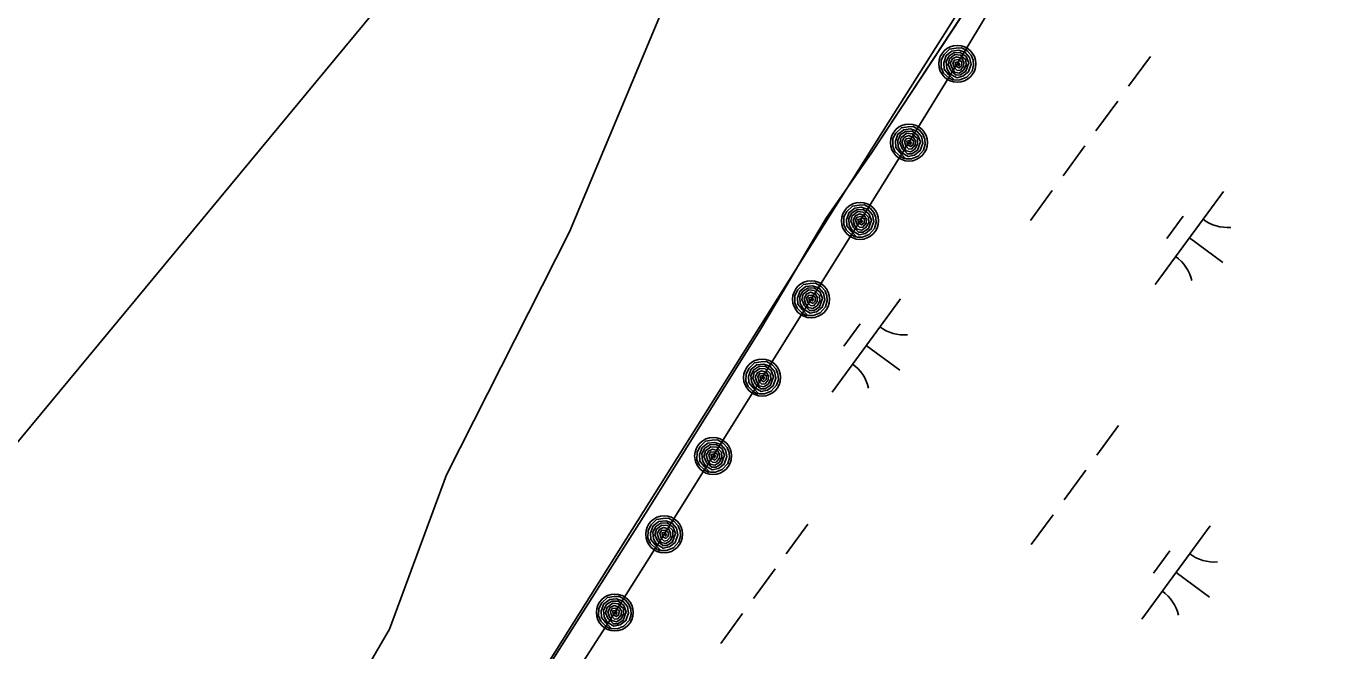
# Model space of a CAD drawing. Extents: x 3905714 to 3926767, y 183354 to 205755.
# Drawn here: x 3916488 to 3917054, y 190756 to 191026 of the extents above; entities that cross this region are included whole.
import ezdxf

# ---------------------------------------------------------------- set-up
doc = ezdxf.new("R2010")
doc.units = 0
for name, color, linetype in [('V-RIVR-EDGE', 7, 'Continuous'), ('V-RRAP-FSHR', 7, 'Continuous'), ('V-TOPO-MINR', 7, 'Continuous'), ('V-TOPO-SHOR', 7, 'Continuous'), ('V-WETL-SWMP', 7, 'Continuous')]:
    doc.layers.add(name, color=color, linetype=linetype)

msp = doc.modelspace()

# ---------------------------------------------------------------- linework, layer by layer
at = {"layer": 'V-RIVR-EDGE'}
msp.add_lwpolyline([(3917187.32, 191508.71), (3917014.39, 191257.68), (3916956.75, 191134.96), (3916863.78, 190988.06), (3916651.8, 190651.5), (3916385.9, 190236.85), (3916406.35, 190229.41), (3916423.09, 190244.29), (3916428.67, 190246.15), (3916434.25, 190236.85), (3916436.11, 190221.97), (3916443.54, 190212.68), (3916464, 190208.96), (3916486.31, 190212.68), (3916501.19, 190212.68), (3916512.34, 190207.1), (3916519.78, 190190.36), (3916521.64, 190179.21), (3916512.34, 190168.05), (3916497.47, 190166.19), (3916475.15, 190188.5), (3916447.26, 190179.21), (3916436.11, 190164.33), (3916434.25, 190153.17)], dxfattribs=at)
at = {"layer": 'V-RRAP-FSHR'}
for points in [[(3917284.62, 192007.36), (3917216.38, 191900.16), (3917136.76, 191773.1), (3917049.68, 191632.93), (3916990.53, 191517.4), (3916950.2, 191443.68), (3916837.06, 191198.29), (3916795.1, 191108.3), (3916723.34, 190936.98), (3916670.05, 190831.68), (3916645.29, 190764.95), (3916582.84, 190657.54), (3916484.44, 190490), (3916422.47, 190388.28), (3916393.52, 190343.34), (3916344.2, 190267.77)], [(3916721.35, 190738.49), (3916742.94, 190772.16), (3916764.29, 190805.99), (3916785.5, 190839.9), (3916806.7, 190873.82), (3916827.91, 190907.73), (3916849.12, 190941.65), (3916870.33, 190975.56), (3916891.26, 191009.65), (3916911.83, 191043.95), (3916932.4, 191078.26), (3916950.55, 191113.89), (3916968.47, 191149.65), (3916985.96, 191185.63), (3917003.26, 191221.69), (3917020.93, 191257.54), (3917043.93, 191290.26), (3917066.94, 191322.99)], [(3916889.57, 191002.52), (3916887.73, 191003.49), (3916885.27, 191005.65), (3916884.23, 191008.01), (3916884.28, 191011.22), (3916885.52, 191013.68), (3916887.87, 191016.02), (3916890.74, 191016.49), (3916893.01, 191016.63), (3916895.52, 191015.3), (3916897.24, 191013.44), (3916898.11, 191011.25), (3916898.32, 191009.04), (3916897.63, 191006.52), (3916895.34, 191003.9), (3916892.42, 191002.66), (3916890.01, 191002.63), (3916887.5, 191005.1), (3916885.58, 191007.37), (3916885.38, 191010.15), (3916886.43, 191013.21), (3916888.87, 191015.12), (3916891.85, 191015.55), (3916894.52, 191014.7), (3916896.6, 191012.43), (3916897.24, 191009.52), (3916896.14, 191006.26), (3916893.71, 191004.3), (3916890.99, 191003.65), (3916888.06, 191005.3), (3916886.66, 191007.68), (3916886.38, 191010.51), (3916887.56, 191013), (3916889.79, 191014.43), (3916892.54, 191014.59), (3916895.09, 191012.76), (3916896.18, 191010.13), (3916895.01, 191006.42), (3916892.66, 191004.83), (3916890.75, 191004.78), (3916888.44, 191006.78), (3916887.25, 191009.41), (3916887.85, 191011.77), (3916890.24, 191013.65), (3916892.6, 191013.43), (3916894.94, 191011.42), (3916895.03, 191009.01), (3916893.9, 191006.85), (3916892.12, 191005.63), (3916890.1, 191006.09), (3916888.97, 191007.73), (3916888.23, 191009.91), (3916889.2, 191011.75), (3916890.94, 191012.65), (3916893.04, 191012.07), (3916894.05, 191010.45), (3916893.98, 191008.68), (3916892.57, 191006.96), (3916891.26, 191006.76), (3916889.87, 191008.21), (3916889.35, 191010.06), (3916890.06, 191011.3), (3916891.61, 191011.5), (3916893.17, 191010.46), (3916893.04, 191008.83), (3916892.08, 191007.91), (3916890.62, 191008.65), (3916890.36, 191010.27), (3916891.5, 191010.58), (3916892.18, 191009.66), (3916891.93, 191008.85), (3916891.23, 191009.61)], [(3916868.5, 190968.47), (3916866.68, 190969.48), (3916864.26, 190971.68), (3916863.26, 190974.06), (3916863.37, 190977.27), (3916864.66, 190979.71), (3916867.06, 190982.01), (3916869.94, 190982.41), (3916872.21, 190982.51), (3916874.69, 190981.13), (3916876.38, 190979.25), (3916877.21, 190977.04), (3916877.38, 190974.83), (3916876.64, 190972.32), (3916874.3, 190969.75), (3916871.35, 190968.56), (3916868.94, 190968.58), (3916866.48, 190971.09), (3916864.61, 190973.39), (3916864.45, 190976.18), (3916865.56, 190979.22), (3916868.04, 190981.08), (3916871.03, 190981.46), (3916873.68, 190980.56), (3916875.72, 190978.25), (3916876.31, 190975.33), (3916875.14, 190972.09), (3916872.67, 190970.18), (3916869.95, 190969.57), (3916867.05, 190971.28), (3916865.69, 190973.68), (3916865.46, 190976.52), (3916866.69, 190978.99), (3916868.94, 190980.38), (3916871.7, 190980.49), (3916874.21, 190978.6), (3916875.25, 190975.95), (3916874.02, 190972.27), (3916871.63, 190970.73), (3916869.73, 190970.71), (3916867.45, 190972.75), (3916866.31, 190975.4), (3916866.96, 190977.76), (3916869.38, 190979.59), (3916871.73, 190979.33), (3916874.03, 190977.27), (3916874.08, 190974.86), (3916872.92, 190972.72), (3916871.11, 190971.54), (3916869.1, 190972.03), (3916868, 190973.69), (3916867.3, 190975.88), (3916868.3, 190977.71), (3916870.06, 190978.58), (3916872.15, 190977.96), (3916873.13, 190976.31), (3916873.02, 190974.55), (3916871.59, 190972.86), (3916870.27, 190972.68), (3916868.91, 190974.15), (3916868.42, 190976.01), (3916869.15, 190977.24), (3916870.71, 190977.41), (3916872.25, 190976.34), (3916872.09, 190974.72), (3916871.11, 190973.81), (3916869.66, 190974.58), (3916869.44, 190976.21), (3916870.58, 190976.49), (3916871.24, 190975.56), (3916870.98, 190974.76), (3916870.29, 190975.53)], [(3916847.29, 190934.56), (3916845.47, 190935.56), (3916843.05, 190937.76), (3916842.06, 190940.14), (3916842.17, 190943.36), (3916843.45, 190945.8), (3916845.85, 190948.09), (3916848.73, 190948.5), (3916851, 190948.6), (3916853.48, 190947.22), (3916855.17, 190945.33), (3916856, 190943.13), (3916856.17, 190940.91), (3916855.43, 190938.41), (3916853.09, 190935.83), (3916850.14, 190934.64), (3916847.74, 190934.66), (3916845.27, 190937.17), (3916843.4, 190939.48), (3916843.25, 190942.27), (3916844.35, 190945.3), (3916846.83, 190947.17), (3916849.82, 190947.54), (3916852.47, 190946.64), (3916854.51, 190944.33), (3916855.1, 190941.41), (3916853.93, 190938.17), (3916851.46, 190936.26), (3916848.74, 190935.66), (3916845.84, 190937.36), (3916844.48, 190939.77), (3916844.25, 190942.6), (3916845.48, 190945.08), (3916847.73, 190946.46), (3916850.49, 190946.57), (3916853, 190944.69), (3916854.04, 190942.04), (3916852.81, 190938.36), (3916850.43, 190936.81), (3916848.52, 190936.79), (3916846.24, 190938.84), (3916845.1, 190941.48), (3916845.75, 190943.84), (3916848.17, 190945.67), (3916850.52, 190945.41), (3916852.83, 190943.35), (3916852.87, 190940.94), (3916851.71, 190938.8), (3916849.9, 190937.62), (3916847.9, 190938.12), (3916846.79, 190939.77), (3916846.1, 190941.97), (3916847.1, 190943.79), (3916848.85, 190944.66), (3916850.95, 190944.04), (3916851.92, 190942.4), (3916851.82, 190940.63), (3916850.38, 190938.94), (3916849.06, 190938.77), (3916847.7, 190940.24), (3916847.21, 190942.1), (3916847.95, 190943.33), (3916849.5, 190943.5), (3916851.04, 190942.43), (3916850.89, 190940.8), (3916849.91, 190939.89), (3916848.46, 190940.67), (3916848.23, 190942.29), (3916849.37, 190942.58), (3916850.03, 190941.64), (3916849.77, 190940.84), (3916849.08, 190941.62)], [(3916826.09, 190900.64), (3916824.26, 190901.64), (3916821.85, 190903.85), (3916820.85, 190906.23), (3916820.96, 190909.44), (3916822.24, 190911.88), (3916824.64, 190914.17), (3916827.52, 190914.58), (3916829.79, 190914.68), (3916832.28, 190913.3), (3916833.96, 190911.42), (3916834.79, 190909.21), (3916834.96, 190907), (3916834.22, 190904.49), (3916831.89, 190901.92), (3916828.93, 190900.73), (3916826.53, 190900.74), (3916824.06, 190903.25), (3916822.19, 190905.56), (3916822.04, 190908.35), (3916823.14, 190911.39), (3916825.62, 190913.25), (3916828.61, 190913.62), (3916831.26, 190912.73), (3916833.3, 190910.42), (3916833.89, 190907.49), (3916832.73, 190904.25), (3916830.26, 190902.35), (3916827.53, 190901.74), (3916824.63, 190903.45), (3916823.27, 190905.85), (3916823.04, 190908.69), (3916824.28, 190911.16), (3916826.53, 190912.55), (3916829.28, 190912.65), (3916831.8, 190910.77), (3916832.83, 190908.12), (3916831.6, 190904.44), (3916829.22, 190902.89), (3916827.31, 190902.88), (3916825.04, 190904.92), (3916823.9, 190907.57), (3916824.54, 190909.93), (3916826.96, 190911.76), (3916829.32, 190911.49), (3916831.62, 190909.43), (3916831.66, 190907.02), (3916830.5, 190904.89), (3916828.69, 190903.71), (3916826.69, 190904.2), (3916825.58, 190905.86), (3916824.89, 190908.05), (3916825.89, 190909.88), (3916827.64, 190910.75), (3916829.74, 190910.13), (3916830.71, 190908.48), (3916830.61, 190906.72), (3916829.17, 190905.03), (3916827.85, 190904.85), (3916826.5, 190906.32), (3916826, 190908.18), (3916826.74, 190909.41), (3916828.29, 190909.58), (3916829.83, 190908.51), (3916829.68, 190906.89), (3916828.7, 190905.98), (3916827.25, 190906.75), (3916827.02, 190908.37), (3916828.17, 190908.66), (3916828.83, 190907.73), (3916828.57, 190906.93), (3916827.88, 190907.7)], [(3916804.88, 190866.73), (3916803.06, 190867.73), (3916800.64, 190869.93), (3916799.64, 190872.31), (3916799.75, 190875.52), (3916801.04, 190877.96), (3916803.44, 190880.26), (3916806.31, 190880.67), (3916808.59, 190880.77), (3916811.07, 190879.39), (3916812.76, 190877.5), (3916813.58, 190875.3), (3916813.75, 190873.08), (3916813.02, 190870.58), (3916810.68, 190868), (3916807.73, 190866.81), (3916805.32, 190866.83), (3916802.85, 190869.34), (3916800.98, 190871.65), (3916800.83, 190874.43), (3916801.94, 190877.47), (3916804.41, 190879.34), (3916807.41, 190879.71), (3916810.06, 190878.81), (3916812.1, 190876.5), (3916812.68, 190873.58), (3916811.52, 190870.34), (3916809.05, 190868.43), (3916806.33, 190867.83), (3916803.43, 190869.53), (3916802.06, 190871.94), (3916801.84, 190874.77), (3916803.07, 190877.24), (3916805.32, 190878.63), (3916808.08, 190878.74), (3916810.59, 190876.86), (3916811.63, 190874.21), (3916810.39, 190870.52), (3916808.01, 190868.98), (3916806.1, 190868.96), (3916803.83, 190871.01), (3916802.69, 190873.65), (3916803.33, 190876.01), (3916805.76, 190877.84), (3916808.11, 190877.58), (3916810.41, 190875.52), (3916810.46, 190873.11), (3916809.29, 190870.97), (3916807.49, 190869.79), (3916805.48, 190870.29), (3916804.38, 190871.94), (3916803.68, 190874.14), (3916804.68, 190875.96), (3916806.44, 190876.83), (3916808.53, 190876.21), (3916809.5, 190874.57), (3916809.4, 190872.8), (3916807.97, 190871.11), (3916806.65, 190870.93), (3916805.29, 190872.41), (3916804.8, 190874.27), (3916805.53, 190875.5), (3916807.09, 190875.67), (3916808.63, 190874.6), (3916808.47, 190872.97), (3916807.49, 190872.06), (3916806.04, 190872.83), (3916805.81, 190874.46), (3916806.96, 190874.74), (3916807.62, 190873.81), (3916807.36, 190873.01), (3916806.67, 190873.79)], [(3916783.67, 190832.81), (3916781.85, 190833.81), (3916779.43, 190836.02), (3916778.44, 190838.4), (3916778.54, 190841.61), (3916779.83, 190844.05), (3916782.23, 190846.34), (3916785.11, 190846.75), (3916787.38, 190846.85), (3916789.86, 190845.47), (3916791.55, 190843.59), (3916792.38, 190841.38), (3916792.55, 190839.17), (3916791.81, 190836.66), (3916789.47, 190834.08), (3916786.52, 190832.89), (3916784.12, 190832.91), (3916781.65, 190835.42), (3916779.78, 190837.73), (3916779.62, 190840.52), (3916780.73, 190843.55), (3916783.21, 190845.42), (3916786.2, 190845.79), (3916788.85, 190844.9), (3916790.89, 190842.59), (3916791.48, 190839.66), (3916790.31, 190836.42), (3916787.84, 190834.52), (3916785.12, 190833.91), (3916782.22, 190835.62), (3916780.86, 190838.02), (3916780.63, 190840.86), (3916781.86, 190843.33), (3916784.11, 190844.72), (3916786.87, 190844.82), (3916789.38, 190842.94), (3916790.42, 190840.29), (3916789.19, 190836.61), (3916786.81, 190835.06), (3916784.9, 190835.05), (3916782.62, 190837.09), (3916781.48, 190839.74), (3916782.13, 190842.09), (3916784.55, 190843.93), (3916786.9, 190843.66), (3916789.2, 190841.6), (3916789.25, 190839.19), (3916788.09, 190837.06), (3916786.28, 190835.88), (3916784.27, 190836.37), (3916783.17, 190838.02), (3916782.47, 190840.22), (3916783.48, 190842.04), (3916785.23, 190842.92), (3916787.33, 190842.3), (3916788.3, 190840.65), (3916788.2, 190838.89), (3916786.76, 190837.2), (3916785.44, 190837.02), (3916784.08, 190838.49), (3916783.59, 190840.35), (3916784.33, 190841.58), (3916785.88, 190841.75), (3916787.42, 190840.68), (3916787.27, 190839.05), (3916786.29, 190838.15), (3916784.83, 190838.92), (3916784.61, 190840.54), (3916785.75, 190840.83), (3916786.41, 190839.9), (3916786.15, 190839.09), (3916785.46, 190839.87)], [(3916762.47, 190798.9), (3916760.64, 190799.9), (3916758.22, 190802.1), (3916757.23, 190804.48), (3916757.34, 190807.69), (3916758.62, 190810.13), (3916761.02, 190812.43), (3916763.9, 190812.84), (3916766.17, 190812.93), (3916768.66, 190811.55), (3916770.34, 190809.67), (3916771.17, 190807.46), (3916771.34, 190805.25), (3916770.6, 190802.75), (3916768.27, 190800.17), (3916765.31, 190798.98), (3916762.91, 190799), (3916760.44, 190801.51), (3916758.57, 190803.82), (3916758.42, 190806.6), (3916759.52, 190809.64), (3916762, 190811.51), (3916764.99, 190811.88), (3916767.64, 190810.98), (3916769.68, 190808.67), (3916770.27, 190805.75), (3916769.11, 190802.51), (3916766.64, 190800.6), (3916763.91, 190799.99), (3916761.01, 190801.7), (3916759.65, 190804.11), (3916759.42, 190806.94), (3916760.66, 190809.41), (3916762.91, 190810.8), (3916765.66, 190810.91), (3916768.18, 190809.02), (3916769.21, 190806.38), (3916767.98, 190802.69), (3916765.6, 190801.15), (3916763.69, 190801.13), (3916761.42, 190803.18), (3916760.27, 190805.82), (3916760.92, 190808.18), (3916763.34, 190810.01), (3916765.7, 190809.75), (3916768, 190807.69), (3916768.04, 190805.28), (3916766.88, 190803.14), (3916765.07, 190801.96), (3916763.07, 190802.45), (3916761.96, 190804.11), (3916761.27, 190806.31), (3916762.27, 190808.13), (3916764.02, 190809), (3916766.12, 190808.38), (3916767.09, 190806.74), (3916766.99, 190804.97), (3916765.55, 190803.28), (3916764.23, 190803.1), (3916762.88, 190804.58), (3916762.38, 190806.44), (3916763.12, 190807.67), (3916764.67, 190807.83), (3916766.21, 190806.77), (3916766.06, 190805.14), (3916765.08, 190804.23), (3916763.63, 190805), (3916763.4, 190806.63), (3916764.54, 190806.91), (3916765.21, 190805.98), (3916764.95, 190805.18), (3916764.26, 190805.95)], [(3916741.04, 190765.09), (3916739.23, 190766.11), (3916736.83, 190768.34), (3916735.86, 190770.74), (3916736.01, 190773.95), (3916737.32, 190776.37), (3916739.75, 190778.64), (3916742.63, 190779.01), (3916744.9, 190779.09), (3916747.37, 190777.68), (3916749.04, 190775.78), (3916749.84, 190773.56), (3916749.98, 190771.35), (3916749.22, 190768.85), (3916746.85, 190766.3), (3916743.89, 190765.14), (3916741.48, 190765.19), (3916739.04, 190767.73), (3916737.2, 190770.05), (3916737.08, 190772.84), (3916738.22, 190775.87), (3916740.71, 190777.71), (3916743.71, 190778.04), (3916746.35, 190777.12), (3916748.36, 190774.78), (3916748.92, 190771.85), (3916747.72, 190768.63), (3916745.23, 190766.75), (3916742.5, 190766.17), (3916739.62, 190767.91), (3916738.28, 190770.33), (3916738.08, 190773.17), (3916739.35, 190775.63), (3916741.61, 190776.99), (3916744.37, 190777.07), (3916746.86, 190775.15), (3916747.87, 190772.49), (3916746.6, 190768.83), (3916744.2, 190767.31), (3916742.29, 190767.31), (3916740.04, 190769.38), (3916738.93, 190772.04), (3916739.6, 190774.39), (3916742.04, 190776.2), (3916744.39, 190775.9), (3916746.67, 190773.82), (3916746.69, 190771.41), (3916745.5, 190769.29), (3916743.68, 190768.12), (3916741.68, 190768.64), (3916740.6, 190770.31), (3916739.92, 190772.51), (3916740.95, 190774.33), (3916742.71, 190775.18), (3916744.8, 190774.53), (3916745.75, 190772.88), (3916745.63, 190771.11), (3916744.17, 190769.44), (3916742.85, 190769.28), (3916741.51, 190770.77), (3916741.04, 190772.63), (3916741.79, 190773.85), (3916743.35, 190774), (3916744.88, 190772.92), (3916744.7, 190771.29), (3916743.71, 190770.4), (3916742.27, 190771.18), (3916742.06, 190772.81), (3916743.21, 190773.08), (3916743.86, 190772.15), (3916743.59, 190771.35), (3916742.91, 190772.13)]]:
    msp.add_lwpolyline(points, dxfattribs=at)
for centre in [(3916891.26, 191009.65), (3916870.33, 190975.57), (3916849.12, 190941.65), (3916827.91, 190907.73), (3916806.7, 190873.82), (3916785.5, 190839.9), (3916764.29, 190805.99), (3916742.94, 190772.16)]:
    msp.add_circle(centre, 8, dxfattribs=at)
at = {"layer": 'V-TOPO-MINR'}
msp.add_lwpolyline([(3915863.08, 190103.1), (3915987.74, 190260.05), (3916005.84, 190282.28), (3916024.3, 190304.19), (3916043.29, 190325.65), (3916062.64, 190346.8), (3916082.76, 190367.15), (3916103.56, 190386.75), (3916831.76, 191265.22), (3916892, 191320.86), (3916949.78, 191378.81), (3917003.9, 191440.2), (3917055.56, 191503.89), (3917199.92, 191693.52), (3917213.53, 191712.34), (3917316.29, 192136.26)], dxfattribs=at)
at = {"layer": 'V-TOPO-SHOR'}
msp.add_lwpolyline([(3916701.48, 190728.86), (3916757.27, 190816.66), (3916806.14, 190895), (3916815.69, 190910.98), (3916821.5, 190920.7), (3916825.79, 190928.34), (3916834.51, 190942.79), (3916854.17, 190971.27), (3916914.54, 191062.96), (3916958.56, 191132.83), (3916992.2, 191187.43), (3917000.23, 191199.24), (3917016.68, 191236.87), (3917022.35, 191249.65), (3917027.89, 191260.2), (3917031.07, 191267.15), (3917035.91, 191274.79), (3917041.87, 191282.85), (3917046.72, 191288.82), (3917051.15, 191294.52), (3917055.86, 191300.49)], dxfattribs=at)
at = {"layer": 'V-WETL-SWMP'}
for p, q in [((3916854.17, 190971.27), (3916914.54, 191062.96)), ((3916974.91, 191012.85), (3916965.45, 190999.94)), ((3916960.73, 190993.49), (3916951.27, 190980.58)), ((3916834.51, 190942.79), (3916854.17, 190971.27)), ((3916946.54, 190974.13), (3916937.08, 190961.22)), ((3916932.36, 190954.77), (3916922.9, 190941.86)), ((3917006.54, 190954.44), (3916976.99, 190914.11)), ((3916989.09, 190943.68), (3916982, 190934)), ((3916825.79, 190928.34), (3916834.51, 190942.79)), ((3916991.77, 190934.28), (3917006.29, 190923.64)), ((3916821.5, 190920.7), (3916825.79, 190928.34)), ((3916815.69, 190910.98), (3916821.5, 190920.7)), ((3916806.14, 190895), (3916815.69, 190910.98)), ((3916866.59, 190907.93), (3916837.04, 190867.59)), ((3916757.27, 190816.66), (3916806.14, 190895)), ((3916849.13, 190897.16), (3916842.04, 190887.48)), ((3916851.81, 190887.76), (3916866.33, 190877.12)), ((3916961.12, 190853.17), (3916951.67, 190840.27)), ((3916946.94, 190833.81), (3916937.48, 190820.91)), ((3916701.48, 190728.86), (3916757.27, 190816.66)), ((3916932.76, 190814.45), (3916923.3, 190801.55)), ((3916826.59, 190810.41), (3916817.14, 190797.51)), ((3917000.77, 190809.62), (3916971.22, 190769.29)), ((3916983.31, 190798.86), (3916976.22, 190789.18)), ((3916812.41, 190791.05), (3916802.95, 190778.15)), ((3916985.99, 190789.46), (3917000.51, 190778.82)), ((3916798.23, 190771.69), (3916788.77, 190758.79))]:
    msp.add_line(p, q, dxfattribs=at)
for centre, start, end in [((3917008.28, 190956.42), 233, 274.5436), ((3916975.63, 190911.85), 13, 54.5436), ((3916868.33, 190909.9), 233, 274.5436), ((3916835.68, 190865.34), 13, 54.5436), ((3917002.51, 190811.6), 233, 274.5436), ((3916969.86, 190767.03), 13, 54.5436)]:
    msp.add_arc(centre, 17.62, start, end, dxfattribs=at)

doc.saveas('drawing.dxf')
